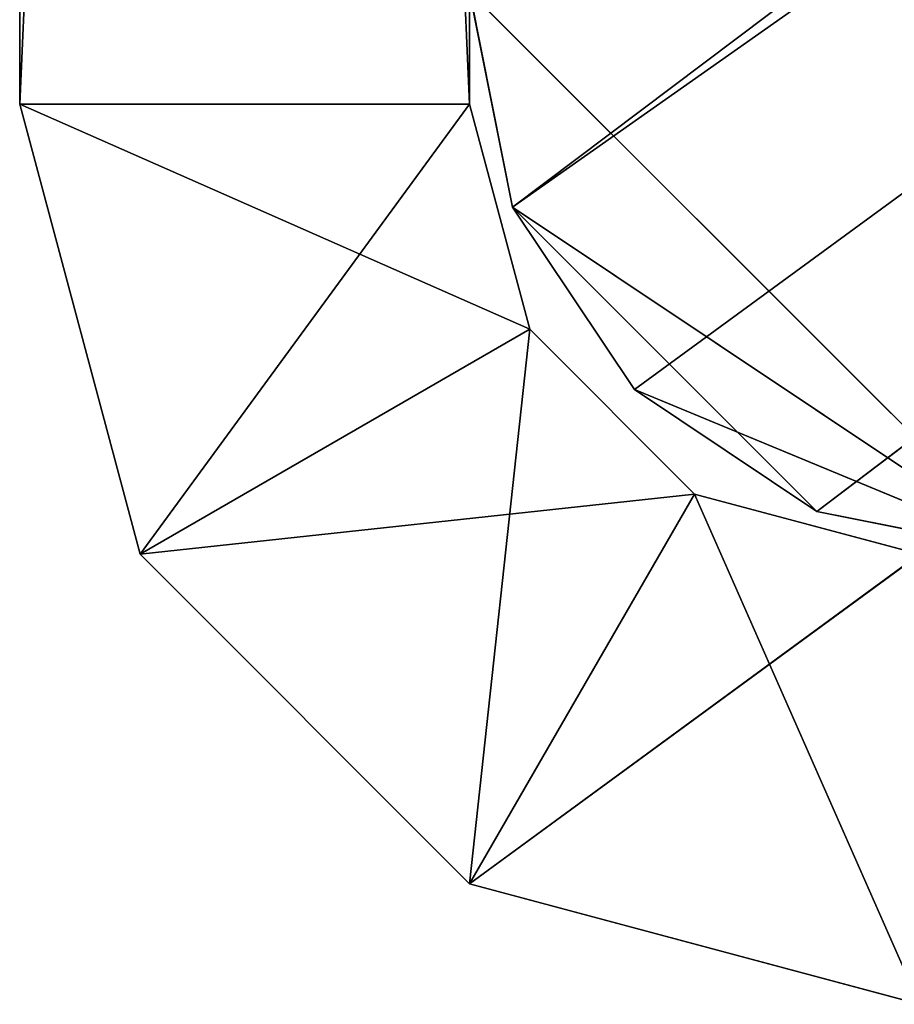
# Model space of a CAD drawing. Extents: x 257 to 312, y 0 to 136.
# Tile 433 of 656: x 264.28 to 265.83, y 113.58 to 115.33. Entities that reach past the tile are written whole.
import ezdxf

# ---------------------------------------------------------------- set-up
doc = ezdxf.new("R2010")
doc.units = 0
doc.header["$LTSCALE"] = 25.4
doc.layers.get('0').update_dxf_attribs({"color": 13, "linetype": 'CONTINUOUS'})

# ---------------------------------------------------------------- blocks, each defined once
blk = doc.blocks.new('MONO-I-KINKIET-PRZEW_D-778')
at = {"color": 250}
for p, q in [((47.7087, 44.0041, 1547.7485), (46.9087, 44.2185, 1547.7485)), ((46.9087, 44.2185, 1417.7485), (47.3087, 43.3113, 1417.7485)), ((46.9087, 44.2185, 1417.7485), (47.3087, 43.3113, 1417.7485)), ((46.9087, 44.2185, 1417.7485), (47.7087, 44.0041, 1417.7485)), ((46.9087, 44.2185, 1417.7485), (47.7087, 44.0041, 1417.7485)), ((46.9087, 44.2185, 1417.7485), (47.7087, 44.0041, 1547.7485)), ((46.9087, 44.2185, 1417.7485), (47.7087, 44.0041, 1547.7485)), ((47.7087, 44.0041, 1547.7485), (46.9087, 44.2185, 1547.7485)), ((47.7087, 44.0041, 1547.7485), (46.9087, 43.4185, 1547.7485)), ((47.7087, 44.0041, 1547.7485), (46.9087, 43.4185, 1547.7485)), ((47.7087, 44.0041, 1547.7485), (47.3087, 43.3113, 1547.7485)), ((47.7087, 44.0041, 1547.7485), (47.3087, 43.3113, 1547.7485)), ((47.7087, 44.0041, 1417.7485), (47.3087, 43.3113, 1417.7485)), ((47.7087, 44.0041, 1417.7485), (47.3087, 43.3113, 1417.7485)), ((47.7087, 44.0041, 1417.7485), (47.6015, 43.0185, 1417.7485)), ((47.7087, 44.0041, 1417.7485), (47.6015, 43.0185, 1417.7485)), ((48.2943, 43.4185, 1547.7485), (47.7087, 44.0041, 1547.7485)), ((47.7087, 44.0041, 1417.7485), (48.2943, 43.4185, 1417.7485)), ((47.7087, 44.0041, 1417.7485), (48.2943, 43.4185, 1417.7485)), ((47.7087, 44.0041, 1417.7485), (48.2943, 43.4185, 1547.7485)), ((47.7087, 44.0041, 1417.7485), (48.2943, 43.4185, 1547.7485)), ((47.7087, 44.0041, 1417.7485), (47.7087, 44.0041, 1547.7485)), ((48.2943, 43.4185, 1547.7485), (47.7087, 44.0041, 1547.7485)), ((47.7087, 44.0041, 1417.7485), (47.7087, 44.0041, 1547.7485)), ((46.7087, 43.4185, 1418.7485), (47.0913, 43.3424, 1418.7485)), ((47.0913, 43.3424, 1418.7485), (46.7087, 43.4185, 1417.7485)), ((47.0913, 43.3424, 1418.7485), (46.7087, 43.4185, 1417.7485)), ((47.0913, 43.3424, 1417.7485), (46.7087, 43.4185, 1417.7485)), ((47.0913, 43.3424, 1417.7485), (46.7087, 43.4185, 1417.7485)), ((47.4158, 43.1256, 1417.7485), (46.7087, 43.4185, 1417.7485)), ((47.6325, 42.8012, 1417.7485), (46.7087, 43.4185, 1417.7485)), ((47.4158, 43.1256, 1417.7485), (46.7087, 43.4185, 1417.7485)), ((47.6325, 42.8012, 1417.7485), (46.7087, 43.4185, 1417.7485)), ((47.7087, 42.4185, 1417.7485), (46.7087, 43.4185, 1417.7485)), ((47.7087, 42.4185, 1417.7485), (46.7087, 43.4185, 1417.7485)), ((46.7087, 43.4185, 1418.7485), (47.0913, 43.3424, 1418.7485)), ((46.7087, 43.4185, 1418.7485), (47.6325, 42.8012, 1418.7485)), ((46.7087, 43.4185, 1418.7485), (47.6325, 42.8012, 1418.7485)), ((46.7087, 43.4185, 1418.7485), (47.7087, 42.4185, 1418.7485)), ((46.7087, 43.4185, 1418.7485), (47.7087, 42.4185, 1418.7485)), ((46.7087, 43.4185, 1547.7485), (47.0913, 43.3424, 1547.7485)), ((47.0913, 43.3424, 1547.7485), (46.7087, 43.4185, 1546.7485)), ((47.0913, 43.3424, 1547.7485), (46.7087, 43.4185, 1546.7485)), ((47.0913, 43.3424, 1546.7485), (46.7087, 43.4185, 1546.7485)), ((47.0913, 43.3424, 1546.7485), (46.7087, 43.4185, 1546.7485)), ((46.7087, 43.4185, 1547.7485), (47.0913, 43.3424, 1547.7485)), ((46.7087, 43.4185, 1547.7485), (47.4158, 43.1256, 1547.7485)), ((46.7087, 43.4185, 1547.7485), (47.4158, 43.1256, 1547.7485)), ((46.9087, 43.4185, 1547.7485), (47.3087, 43.3113, 1547.7485)), ((47.3087, 43.3113, 1417.7485), (46.9087, 43.4185, 1417.7485)), ((46.9087, 43.4185, 1417.7485), (47.3087, 43.3113, 1547.7485)), ((46.9087, 43.4185, 1547.7485), (47.3087, 43.3113, 1547.7485)), ((46.9087, 43.4185, 1417.7485), (47.3087, 43.3113, 1547.7485)), ((47.3087, 43.3113, 1417.7485), (46.9087, 43.4185, 1417.7485)), ((48.2943, 43.4185, 1547.7485), (47.3087, 43.3113, 1547.7485)), ((48.2943, 43.4185, 1547.7485), (47.3087, 43.3113, 1547.7485)), ((48.2943, 43.4185, 1547.7485), (47.6015, 43.0185, 1547.7485)), ((48.2943, 43.4185, 1547.7485), (47.6015, 43.0185, 1547.7485)), ((48.2943, 43.4185, 1417.7485), (47.6015, 43.0185, 1417.7485)), ((48.2943, 43.4185, 1417.7485), (47.6015, 43.0185, 1417.7485)), ((48.2943, 43.4185, 1417.7485), (47.7087, 42.6185, 1417.7485)), ((48.2943, 43.4185, 1417.7485), (47.7087, 42.6185, 1417.7485)), ((48.5087, 42.6185, 1547.7485), (48.2943, 43.4185, 1547.7485)), ((48.2943, 43.4185, 1417.7485), (48.5087, 42.6185, 1417.7485)), ((48.2943, 43.4185, 1417.7485), (48.5087, 42.6185, 1417.7485)), ((48.2943, 43.4185, 1417.7485), (48.5087, 42.6185, 1547.7485)), ((48.2943, 43.4185, 1417.7485), (48.5087, 42.6185, 1547.7485)), ((48.2943, 43.4185, 1417.7485), (48.2943, 43.4185, 1547.7485)), ((48.5087, 42.6185, 1547.7485), (48.2943, 43.4185, 1547.7485)), ((48.2943, 43.4185, 1417.7485), (48.2943, 43.4185, 1547.7485)), ((47.0913, 43.3424, 1546.7485), (30.215, 30.5456, 1546.7485)), ((47.0913, 43.3424, 1546.7485), (30.215, 30.5456, 1546.7485)), ((47.0913, 43.3424, 1418.7485), (47.0913, 43.3424, 1417.7485)), ((47.0913, 43.3424, 1418.7485), (47.0913, 43.3424, 1417.7485)), ((47.0913, 43.3424, 1418.7485), (47.4158, 43.1256, 1418.7485)), ((47.4158, 43.1256, 1418.7485), (47.0913, 43.3424, 1417.7485)), ((47.4158, 43.1256, 1418.7485), (47.0913, 43.3424, 1417.7485)), ((47.4158, 43.1256, 1417.7485), (47.0913, 43.3424, 1417.7485)), ((47.4158, 43.1256, 1417.7485), (47.0913, 43.3424, 1417.7485)), ((47.0913, 43.3424, 1418.7485), (47.4158, 43.1256, 1418.7485)), ((47.0913, 43.3424, 1418.7485), (47.6325, 42.8012, 1418.7485)), ((47.0913, 43.3424, 1418.7485), (47.6325, 42.8012, 1418.7485)), ((47.0913, 43.3424, 1547.7485), (47.0913, 43.3424, 1546.7485)), ((47.0913, 43.3424, 1547.7485), (47.0913, 43.3424, 1546.7485)), ((47.0913, 43.3424, 1547.7485), (47.4158, 43.1256, 1547.7485)), ((47.4158, 43.1256, 1547.7485), (47.0913, 43.3424, 1546.7485)), ((47.4158, 43.1256, 1547.7485), (47.0913, 43.3424, 1546.7485)), ((47.4158, 43.1256, 1546.7485), (47.0913, 43.3424, 1546.7485)), ((47.4158, 43.1256, 1546.7485), (47.0913, 43.3424, 1546.7485)), ((47.0913, 43.3424, 1547.7485), (47.4158, 43.1256, 1547.7485)), ((47.3087, 43.3113, 1547.7485), (47.6015, 43.0185, 1547.7485)), ((47.6015, 43.0185, 1417.7485), (47.3087, 43.3113, 1417.7485)), ((47.3087, 43.3113, 1417.7485), (47.3087, 43.3113, 1547.7485)), ((47.3087, 43.3113, 1417.7485), (47.3087, 43.3113, 1547.7485)), ((47.3087, 43.3113, 1417.7485), (47.6015, 43.0185, 1547.7485)), ((47.3087, 43.3113, 1547.7485), (47.6015, 43.0185, 1547.7485)), ((47.3087, 43.3113, 1417.7485), (47.6015, 43.0185, 1547.7485)), ((47.6015, 43.0185, 1417.7485), (47.3087, 43.3113, 1417.7485)), ((30.215, 30.5456, 1546.7485), (47.4158, 43.1256, 1546.7485)), ((30.215, 30.5456, 1546.7485), (47.4158, 43.1256, 1546.7485)), ((30.215, 30.5456, 1547.7485), (47.4158, 43.1256, 1547.7485)), ((30.215, 30.5456, 1547.7485), (47.4158, 43.1256, 1547.7485)), ((47.4158, 43.1256, 1418.7485), (47.4158, 43.1256, 1417.7485)), ((47.4158, 43.1256, 1418.7485), (47.4158, 43.1256, 1417.7485)), ((47.4158, 43.1256, 1418.7485), (47.6325, 42.8012, 1418.7485)), ((47.6325, 42.8012, 1418.7485), (47.4158, 43.1256, 1417.7485)), ((47.6325, 42.8012, 1418.7485), (47.4158, 43.1256, 1417.7485)), ((47.6325, 42.8012, 1417.7485), (47.4158, 43.1256, 1417.7485)), ((47.6325, 42.8012, 1417.7485), (47.4158, 43.1256, 1417.7485)), ((47.4158, 43.1256, 1418.7485), (47.6325, 42.8012, 1418.7485)), ((47.4158, 43.1256, 1547.7485), (47.4158, 43.1256, 1546.7485)), ((47.4158, 43.1256, 1547.7485), (47.4158, 43.1256, 1546.7485)), ((47.4158, 43.1256, 1547.7485), (47.6325, 42.8012, 1547.7485)), ((47.6325, 42.8012, 1547.7485), (47.4158, 43.1256, 1546.7485)), ((47.6325, 42.8012, 1547.7485), (47.4158, 43.1256, 1546.7485)), ((47.6325, 42.8012, 1546.7485), (47.4158, 43.1256, 1546.7485)), ((47.6325, 42.8012, 1546.7485), (47.4158, 43.1256, 1546.7485)), ((47.4158, 43.1256, 1547.7485), (47.6325, 42.8012, 1547.7485)), ((48.5087, 42.6185, 1547.7485), (47.6015, 43.0185, 1547.7485)), ((47.6015, 43.0185, 1547.7485), (47.7087, 42.6185, 1547.7485)), ((48.5087, 42.6185, 1547.7485), (47.6015, 43.0185, 1547.7485)), ((47.7087, 42.6185, 1417.7485), (47.6015, 43.0185, 1417.7485)), ((47.6015, 43.0185, 1417.7485), (47.6015, 43.0185, 1547.7485)), ((47.6015, 43.0185, 1417.7485), (47.6015, 43.0185, 1547.7485)), ((47.6015, 43.0185, 1417.7485), (47.7087, 42.6185, 1547.7485)), ((47.6015, 43.0185, 1547.7485), (47.7087, 42.6185, 1547.7485)), ((47.6015, 43.0185, 1417.7485), (47.7087, 42.6185, 1547.7485)), ((47.7087, 42.6185, 1417.7485), (47.6015, 43.0185, 1417.7485)), ((30.215, 30.5456, 1546.7485), (47.6325, 42.8012, 1546.7485)), ((30.215, 30.5456, 1546.7485), (47.6325, 42.8012, 1546.7485)), ((30.215, 30.5456, 1547.7485), (47.6325, 42.8012, 1547.7485)), ((30.215, 30.5456, 1547.7485), (47.6325, 42.8012, 1547.7485)), ((30.6447, 30.0174, 1546.7485), (47.6325, 42.8012, 1546.7485)), ((30.6447, 30.0174, 1546.7485), (47.6325, 42.8012, 1546.7485)), ((47.6325, 42.8012, 1418.7485), (47.6325, 42.8012, 1417.7485)), ((47.6325, 42.8012, 1418.7485), (47.6325, 42.8012, 1417.7485)), ((47.6325, 42.8012, 1418.7485), (47.7087, 42.4185, 1418.7485)), ((47.7087, 42.4185, 1418.7485), (47.6325, 42.8012, 1417.7485)), ((47.7087, 42.4185, 1418.7485), (47.6325, 42.8012, 1417.7485)), ((47.7087, 42.4185, 1417.7485), (47.6325, 42.8012, 1417.7485)), ((47.7087, 42.4185, 1417.7485), (47.6325, 42.8012, 1417.7485)), ((47.6325, 42.8012, 1418.7485), (47.7087, 42.4185, 1418.7485)), ((47.6325, 42.8012, 1547.7485), (47.6325, 42.8012, 1546.7485)), ((47.6325, 42.8012, 1547.7485), (47.6325, 42.8012, 1546.7485)), ((47.6325, 42.8012, 1547.7485), (47.7087, 42.4185, 1547.7485)), ((47.7087, 42.4185, 1547.7485), (47.6325, 42.8012, 1546.7485)), ((47.7087, 42.4185, 1547.7485), (47.6325, 42.8012, 1546.7485)), ((47.7087, 42.4185, 1546.7485), (47.6325, 42.8012, 1546.7485)), ((47.7087, 42.4185, 1546.7485), (47.6325, 42.8012, 1546.7485)), ((47.6325, 42.8012, 1547.7485), (47.7087, 42.4185, 1547.7485)), ((47.7087, 42.6185, 1547.7485), (48.5087, 42.6185, 1547.7485)), ((47.7087, 42.6185, 1547.7485), (47.7087, 24.2185, 1547.7485)), ((47.7087, 24.2185, 1547.7485), (48.5087, 42.6185, 1547.7485)), ((47.7087, 42.6185, 1547.7485), (48.5087, 42.6185, 1547.7485)), ((47.7087, 24.2185, 1547.7485), (48.5087, 42.6185, 1547.7485)), ((48.5087, 42.6185, 1417.7485), (47.7087, 42.6185, 1417.7485)), ((47.7087, 42.6185, 1417.7485), (47.7087, 42.6185, 1547.7485)), ((47.7087, 42.6185, 1547.7485), (47.7087, 24.2185, 1547.7485)), ((47.7087, 42.6185, 1547.7485), (47.7087, 24.2185, 1417.7485)), ((47.7087, 42.6185, 1547.7485), (47.7087, 24.2185, 1417.7485)), ((47.7087, 42.6185, 1417.7485), (47.7087, 42.6185, 1547.7485)), ((47.7087, 42.6185, 1417.7485), (47.7087, 24.2185, 1417.7485)), ((48.5087, 24.2185, 1417.7485), (47.7087, 42.6185, 1417.7485)), ((48.5087, 42.6185, 1417.7485), (47.7087, 42.6185, 1417.7485)), ((48.5087, 24.2185, 1417.7485), (47.7087, 42.6185, 1417.7485)), ((47.7087, 42.6185, 1417.7485), (47.7087, 24.2185, 1417.7485)), ((48.5087, 24.2185, 1547.7485), (48.5087, 42.6185, 1547.7485)), ((48.5087, 24.2185, 1547.7485), (48.5087, 42.6185, 1547.7485)), ((48.5087, 24.2185, 1547.7485), (48.5087, 42.6185, 1417.7485)), ((48.5087, 42.6185, 1417.7485), (48.5087, 42.6185, 1547.7485)), ((48.5087, 24.2185, 1547.7485), (48.5087, 42.6185, 1417.7485)), ((48.5087, 24.2185, 1417.7485), (48.5087, 42.6185, 1417.7485)), ((48.5087, 42.6185, 1417.7485), (48.5087, 42.6185, 1547.7485)), ((48.5087, 24.2185, 1417.7485), (48.5087, 42.6185, 1417.7485))]:
    blk.add_line(p, q, dxfattribs=at)
at = {"color": 7}
mesh = blk.add_polyface(dxfattribs=at)
corners = [(47.7087, 44.0041, 1547.7485), (46.9087, 44.2185, 1547.7485), (46.9087, 43.4185, 1547.7485)]
mesh.append_faces([[corners[k] for k in face] for face in [(0, 1, 2)]], dxfattribs={"color": 7})
mesh = blk.add_polyface(dxfattribs=at)
corners = [(47.3087, 43.3113, 1417.7485), (46.9087, 43.4185, 1417.7485), (46.9087, 44.2185, 1417.7485)]
mesh.append_faces([[corners[k] for k in face] for face in [(0, 1, 2)]], dxfattribs={"color": 7})
mesh = blk.add_polyface(dxfattribs=at)
corners = [(47.7087, 44.0041, 1417.7485), (47.3087, 43.3113, 1417.7485), (46.9087, 44.2185, 1417.7485)]
mesh.append_faces([[corners[k] for k in face] for face in [(0, 1, 2)]], dxfattribs={"color": 7})
mesh = blk.add_polyface(dxfattribs=at)
corners = [(47.7087, 44.0041, 1547.7485), (47.7087, 44.0041, 1417.7485), (46.9087, 44.2185, 1417.7485)]
mesh.append_faces([[corners[k] for k in face] for face in [(0, 1, 2)]], dxfattribs={"color": 7})
mesh = blk.add_polyface(dxfattribs=at)
corners = [(47.7087, 44.0041, 1547.7485), (46.9087, 44.2185, 1417.7485), (46.9087, 44.2185, 1547.7485)]
mesh.append_faces([[corners[k] for k in face] for face in [(0, 1, 2)]], dxfattribs={"color": 7})
mesh = blk.add_polyface(dxfattribs=at)
corners = [(47.7087, 44.0041, 1547.7485), (46.9087, 43.4185, 1547.7485), (47.3087, 43.3113, 1547.7485)]
mesh.append_faces([[corners[k] for k in face] for face in [(0, 1, 2)]], dxfattribs={"color": 7})
mesh = blk.add_polyface(dxfattribs=at)
corners = [(48.2943, 43.4185, 1547.7485), (47.7087, 44.0041, 1547.7485), (47.3087, 43.3113, 1547.7485)]
mesh.append_faces([[corners[k] for k in face] for face in [(0, 1, 2)]], dxfattribs={"color": 7})
mesh = blk.add_polyface(dxfattribs=at)
corners = [(47.7087, 44.0041, 1417.7485), (47.6015, 43.0185, 1417.7485), (47.3087, 43.3113, 1417.7485)]
mesh.append_faces([[corners[k] for k in face] for face in [(0, 1, 2)]], dxfattribs={"color": 7})
mesh = blk.add_polyface(dxfattribs=at)
corners = [(48.2943, 43.4185, 1417.7485), (47.6015, 43.0185, 1417.7485), (47.7087, 44.0041, 1417.7485)]
mesh.append_faces([[corners[k] for k in face] for face in [(0, 1, 2)]], dxfattribs={"color": 7})
mesh = blk.add_polyface(dxfattribs=at)
corners = [(47.7087, 44.0041, 1417.7485), (48.2943, 43.4185, 1547.7485), (48.2943, 43.4185, 1417.7485)]
mesh.append_faces([[corners[k] for k in face] for face in [(0, 1, 2)]], dxfattribs={"color": 7})
mesh = blk.add_polyface(dxfattribs=at)
corners = [(47.7087, 44.0041, 1547.7485), (48.2943, 43.4185, 1547.7485), (47.7087, 44.0041, 1417.7485)]
mesh.append_faces([[corners[k] for k in face] for face in [(0, 1, 2)]], dxfattribs={"color": 7})
mesh = blk.add_polyface(dxfattribs=at)
corners = [(47.7087, 42.4185, 1417.7485), (9.3087, 42.4185, 1417.7485), (10.3087, 43.4185, 1417.7485)]
mesh.append_faces([[corners[k] for k in face] for face in [(0, 1, 2)]], dxfattribs={"color": 7})
mesh = blk.add_polyface(dxfattribs=at)
corners = [(47.7087, 42.4185, 1418.7485), (46.7087, 43.4185, 1418.7485), (9.3087, 42.4185, 1418.7485)]
mesh.append_faces([[corners[k] for k in face] for face in [(0, 1, 2)]], dxfattribs={"color": 7})
mesh = blk.add_polyface(dxfattribs=at)
corners = [(47.7087, 42.4185, 1417.7485), (10.3087, 43.4185, 1417.7485), (46.7087, 43.4185, 1417.7485)]
mesh.append_faces([[corners[k] for k in face] for face in [(0, 1, 2)]], dxfattribs={"color": 7})
mesh = blk.add_polyface(dxfattribs=at)
corners = [(47.0913, 43.3424, 1546.7485), (30.215, 30.5456, 1546.7485), (46.7087, 43.4185, 1546.7485)]
mesh.append_faces([[corners[k] for k in face] for face in [(0, 1, 2)]], dxfattribs={"color": 7})
mesh = blk.add_polyface(dxfattribs=at)
corners = [(47.4158, 43.1256, 1547.7485), (46.7087, 43.4185, 1547.7485), (30.215, 30.5456, 1547.7485)]
mesh.append_faces([[corners[k] for k in face] for face in [(0, 1, 2)]], dxfattribs={"color": 7})
mesh = blk.add_polyface(dxfattribs=at)
corners = [(47.0913, 43.3424, 1418.7485), (46.7087, 43.4185, 1417.7485), (46.7087, 43.4185, 1418.7485)]
mesh.append_faces([[corners[k] for k in face] for face in [(0, 1, 2)]], dxfattribs={"color": 7})
mesh = blk.add_polyface(dxfattribs=at)
corners = [(47.0913, 43.3424, 1418.7485), (47.0913, 43.3424, 1417.7485), (46.7087, 43.4185, 1417.7485)]
mesh.append_faces([[corners[k] for k in face] for face in [(0, 1, 2)]], dxfattribs={"color": 7})
mesh = blk.add_polyface(dxfattribs=at)
corners = [(47.4158, 43.1256, 1417.7485), (46.7087, 43.4185, 1417.7485), (47.0913, 43.3424, 1417.7485)]
mesh.append_faces([[corners[k] for k in face] for face in [(0, 1, 2)]], dxfattribs={"color": 7})
mesh = blk.add_polyface(dxfattribs=at)
corners = [(47.6325, 42.8012, 1417.7485), (46.7087, 43.4185, 1417.7485), (47.4158, 43.1256, 1417.7485)]
mesh.append_faces([[corners[k] for k in face] for face in [(0, 1, 2)]], dxfattribs={"color": 7})
mesh = blk.add_polyface(dxfattribs=at)
corners = [(47.7087, 42.4185, 1417.7485), (46.7087, 43.4185, 1417.7485), (47.6325, 42.8012, 1417.7485)]
mesh.append_faces([[corners[k] for k in face] for face in [(0, 1, 2)]], dxfattribs={"color": 7})
mesh = blk.add_polyface(dxfattribs=at)
corners = [(47.6325, 42.8012, 1418.7485), (47.0913, 43.3424, 1418.7485), (46.7087, 43.4185, 1418.7485)]
mesh.append_faces([[corners[k] for k in face] for face in [(0, 1, 2)]], dxfattribs={"color": 7})
mesh = blk.add_polyface(dxfattribs=at)
corners = [(47.7087, 42.4185, 1418.7485), (47.6325, 42.8012, 1418.7485), (46.7087, 43.4185, 1418.7485)]
mesh.append_faces([[corners[k] for k in face] for face in [(0, 1, 2)]], dxfattribs={"color": 7})
mesh = blk.add_polyface(dxfattribs=at)
corners = [(47.0913, 43.3424, 1547.7485), (46.7087, 43.4185, 1546.7485), (46.7087, 43.4185, 1547.7485)]
mesh.append_faces([[corners[k] for k in face] for face in [(0, 1, 2)]], dxfattribs={"color": 7})
mesh = blk.add_polyface(dxfattribs=at)
corners = [(47.0913, 43.3424, 1547.7485), (47.0913, 43.3424, 1546.7485), (46.7087, 43.4185, 1546.7485)]
mesh.append_faces([[corners[k] for k in face] for face in [(0, 1, 2)]], dxfattribs={"color": 7})
mesh = blk.add_polyface(dxfattribs=at)
corners = [(47.4158, 43.1256, 1547.7485), (47.0913, 43.3424, 1547.7485), (46.7087, 43.4185, 1547.7485)]
mesh.append_faces([[corners[k] for k in face] for face in [(0, 1, 2)]], dxfattribs={"color": 7})
mesh = blk.add_polyface(dxfattribs=at)
corners = [(46.9087, 43.4185, 1547.7485), (46.9087, 43.4185, 1417.7485), (47.3087, 43.3113, 1547.7485)]
mesh.append_faces([[corners[k] for k in face] for face in [(0, 1, 2)]], dxfattribs={"color": 7})
mesh = blk.add_polyface(dxfattribs=at)
corners = [(47.3087, 43.3113, 1547.7485), (46.9087, 43.4185, 1417.7485), (47.3087, 43.3113, 1417.7485)]
mesh.append_faces([[corners[k] for k in face] for face in [(0, 1, 2)]], dxfattribs={"color": 7})
mesh = blk.add_polyface(dxfattribs=at)
corners = [(48.2943, 43.4185, 1547.7485), (47.3087, 43.3113, 1547.7485), (47.6015, 43.0185, 1547.7485)]
mesh.append_faces([[corners[k] for k in face] for face in [(0, 1, 2)]], dxfattribs={"color": 7})
mesh = blk.add_polyface(dxfattribs=at)
corners = [(48.5087, 42.6185, 1547.7485), (48.2943, 43.4185, 1547.7485), (47.6015, 43.0185, 1547.7485)]
mesh.append_faces([[corners[k] for k in face] for face in [(0, 1, 2)]], dxfattribs={"color": 7})
mesh = blk.add_polyface(dxfattribs=at)
corners = [(48.2943, 43.4185, 1417.7485), (47.7087, 42.6185, 1417.7485), (47.6015, 43.0185, 1417.7485)]
mesh.append_faces([[corners[k] for k in face] for face in [(0, 1, 2)]], dxfattribs={"color": 7})
mesh = blk.add_polyface(dxfattribs=at)
corners = [(48.5087, 42.6185, 1417.7485), (47.7087, 42.6185, 1417.7485), (48.2943, 43.4185, 1417.7485)]
mesh.append_faces([[corners[k] for k in face] for face in [(0, 1, 2)]], dxfattribs={"color": 7})
mesh = blk.add_polyface(dxfattribs=at)
corners = [(48.2943, 43.4185, 1417.7485), (48.5087, 42.6185, 1547.7485), (48.5087, 42.6185, 1417.7485)]
mesh.append_faces([[corners[k] for k in face] for face in [(0, 1, 2)]], dxfattribs={"color": 7})
mesh = blk.add_polyface(dxfattribs=at)
corners = [(48.2943, 43.4185, 1547.7485), (48.5087, 42.6185, 1547.7485), (48.2943, 43.4185, 1417.7485)]
mesh.append_faces([[corners[k] for k in face] for face in [(0, 1, 2)]], dxfattribs={"color": 7})
mesh = blk.add_polyface(dxfattribs=at)
corners = [(47.4158, 43.1256, 1546.7485), (30.215, 30.5456, 1546.7485), (47.0913, 43.3424, 1546.7485)]
mesh.append_faces([[corners[k] for k in face] for face in [(0, 1, 2)]], dxfattribs={"color": 7})
mesh = blk.add_polyface(dxfattribs=at)
corners = [(47.4158, 43.1256, 1418.7485), (47.0913, 43.3424, 1417.7485), (47.0913, 43.3424, 1418.7485)]
mesh.append_faces([[corners[k] for k in face] for face in [(0, 1, 2)]], dxfattribs={"color": 7})
mesh = blk.add_polyface(dxfattribs=at)
corners = [(47.4158, 43.1256, 1418.7485), (47.4158, 43.1256, 1417.7485), (47.0913, 43.3424, 1417.7485)]
mesh.append_faces([[corners[k] for k in face] for face in [(0, 1, 2)]], dxfattribs={"color": 7})
mesh = blk.add_polyface(dxfattribs=at)
corners = [(47.6325, 42.8012, 1418.7485), (47.4158, 43.1256, 1418.7485), (47.0913, 43.3424, 1418.7485)]
mesh.append_faces([[corners[k] for k in face] for face in [(0, 1, 2)]], dxfattribs={"color": 7})
mesh = blk.add_polyface(dxfattribs=at)
corners = [(47.4158, 43.1256, 1547.7485), (47.0913, 43.3424, 1546.7485), (47.0913, 43.3424, 1547.7485)]
mesh.append_faces([[corners[k] for k in face] for face in [(0, 1, 2)]], dxfattribs={"color": 7})
mesh = blk.add_polyface(dxfattribs=at)
corners = [(47.4158, 43.1256, 1547.7485), (47.4158, 43.1256, 1546.7485), (47.0913, 43.3424, 1546.7485)]
mesh.append_faces([[corners[k] for k in face] for face in [(0, 1, 2)]], dxfattribs={"color": 7})
mesh = blk.add_polyface(dxfattribs=at)
corners = [(47.3087, 43.3113, 1417.7485), (47.6015, 43.0185, 1547.7485), (47.3087, 43.3113, 1547.7485)]
mesh.append_faces([[corners[k] for k in face] for face in [(0, 1, 2)]], dxfattribs={"color": 7})
mesh = blk.add_polyface(dxfattribs=at)
corners = [(47.3087, 43.3113, 1417.7485), (47.6015, 43.0185, 1417.7485), (47.6015, 43.0185, 1547.7485)]
mesh.append_faces([[corners[k] for k in face] for face in [(0, 1, 2)]], dxfattribs={"color": 7})
mesh = blk.add_polyface(dxfattribs=at)
corners = [(47.6325, 42.8012, 1546.7485), (30.215, 30.5456, 1546.7485), (47.4158, 43.1256, 1546.7485)]
mesh.append_faces([[corners[k] for k in face] for face in [(0, 1, 2)]], dxfattribs={"color": 7})
mesh = blk.add_polyface(dxfattribs=at)
corners = [(47.6325, 42.8012, 1547.7485), (47.4158, 43.1256, 1547.7485), (30.215, 30.5456, 1547.7485)]
mesh.append_faces([[corners[k] for k in face] for face in [(0, 1, 2)]], dxfattribs={"color": 7})
mesh = blk.add_polyface(dxfattribs=at)
corners = [(47.4158, 43.1256, 1418.7485), (47.6325, 42.8012, 1418.7485), (47.4158, 43.1256, 1417.7485)]
mesh.append_faces([[corners[k] for k in face] for face in [(0, 1, 2)]], dxfattribs={"color": 7})
mesh = blk.add_polyface(dxfattribs=at)
corners = [(47.4158, 43.1256, 1417.7485), (47.6325, 42.8012, 1418.7485), (47.6325, 42.8012, 1417.7485)]
mesh.append_faces([[corners[k] for k in face] for face in [(0, 1, 2)]], dxfattribs={"color": 7})
mesh = blk.add_polyface(dxfattribs=at)
corners = [(47.4158, 43.1256, 1547.7485), (47.6325, 42.8012, 1547.7485), (47.4158, 43.1256, 1546.7485)]
mesh.append_faces([[corners[k] for k in face] for face in [(0, 1, 2)]], dxfattribs={"color": 7})
mesh = blk.add_polyface(dxfattribs=at)
corners = [(47.4158, 43.1256, 1546.7485), (47.6325, 42.8012, 1547.7485), (47.6325, 42.8012, 1546.7485)]
mesh.append_faces([[corners[k] for k in face] for face in [(0, 1, 2)]], dxfattribs={"color": 7})
mesh = blk.add_polyface(dxfattribs=at)
corners = [(48.5087, 42.6185, 1547.7485), (47.6015, 43.0185, 1547.7485), (47.7087, 42.6185, 1547.7485)]
mesh.append_faces([[corners[k] for k in face] for face in [(0, 1, 2)]], dxfattribs={"color": 7})
mesh = blk.add_polyface(dxfattribs=at)
corners = [(47.6015, 43.0185, 1417.7485), (47.7087, 42.6185, 1547.7485), (47.6015, 43.0185, 1547.7485)]
mesh.append_faces([[corners[k] for k in face] for face in [(0, 1, 2)]], dxfattribs={"color": 7})
mesh = blk.add_polyface(dxfattribs=at)
corners = [(47.6015, 43.0185, 1417.7485), (47.7087, 42.6185, 1417.7485), (47.7087, 42.6185, 1547.7485)]
mesh.append_faces([[corners[k] for k in face] for face in [(0, 1, 2)]], dxfattribs={"color": 7})
mesh = blk.add_polyface(dxfattribs=at)
corners = [(47.6325, 42.8012, 1546.7485), (30.6447, 30.0174, 1546.7485), (30.215, 30.5456, 1546.7485)]
mesh.append_faces([[corners[k] for k in face] for face in [(0, 1, 2)]], dxfattribs={"color": 7})
mesh = blk.add_polyface(dxfattribs=at)
corners = [(47.7087, 42.4185, 1547.7485), (47.6325, 42.8012, 1547.7485), (30.215, 30.5456, 1547.7485)]
mesh.append_faces([[corners[k] for k in face] for face in [(0, 1, 2)]], dxfattribs={"color": 7})
mesh = blk.add_polyface(dxfattribs=at)
corners = [(47.7087, 42.4185, 1546.7485), (30.6447, 30.0174, 1546.7485), (47.6325, 42.8012, 1546.7485)]
mesh.append_faces([[corners[k] for k in face] for face in [(0, 1, 2)]], dxfattribs={"color": 7})
mesh = blk.add_polyface(dxfattribs=at)
corners = [(47.6325, 42.8012, 1418.7485), (47.7087, 42.4185, 1418.7485), (47.6325, 42.8012, 1417.7485)]
mesh.append_faces([[corners[k] for k in face] for face in [(0, 1, 2)]], dxfattribs={"color": 7})
mesh = blk.add_polyface(dxfattribs=at)
corners = [(47.6325, 42.8012, 1417.7485), (47.7087, 42.4185, 1418.7485), (47.7087, 42.4185, 1417.7485)]
mesh.append_faces([[corners[k] for k in face] for face in [(0, 1, 2)]], dxfattribs={"color": 7})
mesh = blk.add_polyface(dxfattribs=at)
corners = [(47.6325, 42.8012, 1547.7485), (47.7087, 42.4185, 1547.7485), (47.6325, 42.8012, 1546.7485)]
mesh.append_faces([[corners[k] for k in face] for face in [(0, 1, 2)]], dxfattribs={"color": 7})
mesh = blk.add_polyface(dxfattribs=at)
corners = [(47.6325, 42.8012, 1546.7485), (47.7087, 42.4185, 1547.7485), (47.7087, 42.4185, 1546.7485)]
mesh.append_faces([[corners[k] for k in face] for face in [(0, 1, 2)]], dxfattribs={"color": 7})
mesh = blk.add_polyface(dxfattribs=at)
corners = [(48.5087, 42.6185, 1547.7485), (47.7087, 42.6185, 1547.7485), (47.7087, 24.2185, 1547.7485)]
mesh.append_faces([[corners[k] for k in face] for face in [(0, 1, 2)]], dxfattribs={"color": 7})
mesh = blk.add_polyface(dxfattribs=at)
corners = [(48.5087, 42.6185, 1547.7485), (47.7087, 24.2185, 1547.7485), (48.5087, 24.2185, 1547.7485)]
mesh.append_faces([[corners[k] for k in face] for face in [(0, 1, 2)]], dxfattribs={"color": 7})
mesh = blk.add_polyface(dxfattribs=at)
corners = [(47.7087, 42.6185, 1547.7485), (47.7087, 24.2185, 1417.7485), (47.7087, 24.2185, 1547.7485)]
mesh.append_faces([[corners[k] for k in face] for face in [(0, 1, 2)]], dxfattribs={"color": 7})
mesh = blk.add_polyface(dxfattribs=at)
corners = [(47.7087, 42.6185, 1417.7485), (47.7087, 24.2185, 1417.7485), (47.7087, 42.6185, 1547.7485)]
mesh.append_faces([[corners[k] for k in face] for face in [(0, 1, 2)]], dxfattribs={"color": 7})
mesh = blk.add_polyface(dxfattribs=at)
corners = [(48.5087, 42.6185, 1417.7485), (48.5087, 24.2185, 1417.7485), (47.7087, 42.6185, 1417.7485)]
mesh.append_faces([[corners[k] for k in face] for face in [(0, 1, 2)]], dxfattribs={"color": 7})
mesh = blk.add_polyface(dxfattribs=at)
corners = [(48.5087, 24.2185, 1417.7485), (47.7087, 24.2185, 1417.7485), (47.7087, 42.6185, 1417.7485)]
mesh.append_faces([[corners[k] for k in face] for face in [(0, 1, 2)]], dxfattribs={"color": 7})
mesh = blk.add_polyface(dxfattribs=at)
corners = [(48.5087, 42.6185, 1547.7485), (48.5087, 24.2185, 1547.7485), (48.5087, 42.6185, 1417.7485)]
mesh.append_faces([[corners[k] for k in face] for face in [(0, 1, 2)]], dxfattribs={"color": 7})
mesh = blk.add_polyface(dxfattribs=at)
corners = [(48.5087, 42.6185, 1417.7485), (48.5087, 24.2185, 1547.7485), (48.5087, 24.2185, 1417.7485)]
mesh.append_faces([[corners[k] for k in face] for face in [(0, 1, 2)]], dxfattribs={"color": 7})

msp = doc.modelspace()

# ---------------------------------------------------------------- block references
at = {"color": 0, "rotation": 179.9999999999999}
msp.add_blockref('MONO-I-KINKIET-PRZEW_D-778', (312.7885, 157.7954, -17.3669), dxfattribs=at)

doc.saveas('drawing.dxf')
